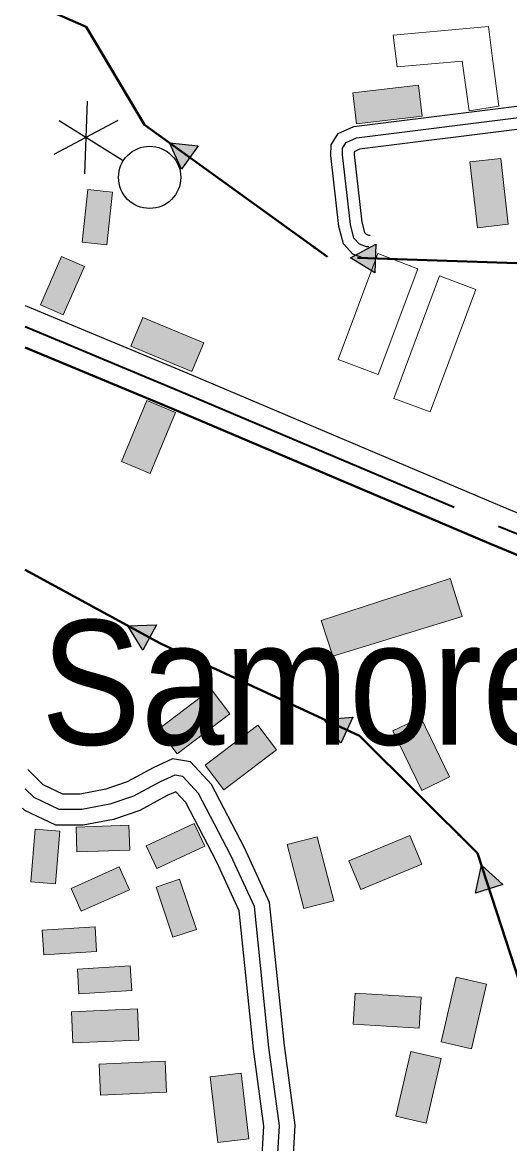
# Model space of a CAD drawing. Extents: x -64005 to -55000, y -89025 to -80000.
# Drawn here: x -64002 to -63689, y -83544 to -82824 of the extents above; entities that cross this region are included whole.
import ezdxf
from ezdxf.enums import TextEntityAlignment as Align

# ---------------------------------------------------------------- set-up
doc = ezdxf.new("R2010")
doc.units = 0
doc.header["$LTSCALE"] = 32
doc.linetypes.add('DOT_DASHED', pattern=[7.7, 5, -1.2, 0.3, -1.2])
doc.linetypes.add('LONG_DASHED', pattern=[7.5, 6, -1.5])
for name, color, linetype, lineweight in [('18', 7, 'Continuous', 25), ('21', 7, 'Continuous', 25), ('39', 7, 'LONG_DASHED', 25), ('5', 7, 'Continuous', 40), ('6', 7, 'Continuous', 25), ('7', 7, 'Continuous', 13)]:
    doc.layers.add(name, color=color, linetype=linetype, lineweight=lineweight)
doc.layers.add('45', color=7, linetype='Continuous')

msp = doc.modelspace()

# ---------------------------------------------------------------- hatches: boundary and pattern name
at = {"layer": '18'}
for points in [[(-63899.56, -82917.76), (-63907.13, -82900.88), (-63888.72, -82902.76)], [(-63775.17, -82984.52), (-63790.88, -82974.75), (-63774.56, -82966.03)], [(-63924.28, -83227.02), (-63933.95, -83211.25), (-63915.46, -83210.76)], [(-63797.05, -83286.75), (-63807.67, -83271.6), (-63789.25, -83269.97)], [(-63710.49, -83383.26), (-63706.64, -83365.17), (-63692.89, -83377.55)]]:
    msp.add_hatch(color=256, dxfattribs=at).paths.add_polyline_path(points)
at = {"layer": '7'}
for points in [[(-63747.08, -82863.85), (-63789.29, -82868.81), (-63786.96, -82888.67), (-63744.75, -82883.71)], [(-63714, -82913.2), (-63709.27, -82955.43), (-63689.4, -82953.21), (-63694.12, -82910.97)], [(-63959.72, -82930.98), (-63963.31, -82964.79), (-63947.4, -82966.48), (-63943.81, -82932.67)], [(-63976.57, -82973.93), (-63990.16, -83005.1), (-63975.49, -83011.49), (-63961.9, -82980.32)], [(-63932.08, -83031.57), (-63892.84, -83047.9), (-63885.16, -83029.43), (-63924.4, -83013.1)], [(-63921.71, -83066.58), (-63938.03, -83105.82), (-63919.57, -83113.5), (-63903.25, -83074.26)], [(-63802.28, -83230.88), (-63809.67, -83207.96), (-63726.73, -83180.86), (-63718.96, -83205.29)], [(-63880.41, -83251.98), (-63914.26, -83277.67), (-63902.17, -83293.6), (-63868.32, -83267.91)], [(-63727.09, -83308.41), (-63745.67, -83270.19), (-63763.65, -83278.93), (-63745.07, -83317.15)], [(-63850.51, -83275.09), (-63884.35, -83300.8), (-63872.25, -83316.73), (-63838.41, -83291.02)], [(-63933.33, -83339.52), (-63967.31, -83340.67), (-63966.77, -83356.66), (-63932.79, -83355.51)], [(-63891.29, -83338.46), (-63922.12, -83352.8), (-63915.37, -83367.3), (-63884.54, -83352.96)], [(-63993.62, -83342), (-63996.38, -83375.89), (-63980.44, -83377.18), (-63977.68, -83343.29)], [(-63752.65, -83346.1), (-63791.91, -83362.37), (-63784.25, -83380.84), (-63744.99, -83364.57)], [(-63831.59, -83351.99), (-63820.79, -83393.09), (-63801.45, -83388.01), (-63812.25, -83346.91)], [(-63939.47, -83366.35), (-63970.51, -83380.22), (-63963.99, -83394.83), (-63932.95, -83380.96)], [(-63889.94, -83406.47), (-63900.7, -83374.22), (-63915.88, -83379.29), (-63905.12, -83411.54)], [(-63955.05, -83404.79), (-63988.99, -83406.92), (-63987.99, -83422.89), (-63954.05, -83420.76)], [(-63932.49, -83429.8), (-63966.43, -83431.93), (-63965.43, -83447.9), (-63931.49, -83445.77)], [(-63722.87, -83437.25), (-63732.45, -83478.66), (-63712.97, -83483.17), (-63703.39, -83441.76)], [(-63789.07, -83467.36), (-63746.65, -83469.99), (-63745.41, -83450.02), (-63787.83, -83447.39)], [(-63969.3, -83479.47), (-63926.84, -83477.59), (-63927.72, -83457.61), (-63970.18, -83459.49)], [(-63752.09, -83485.01), (-63761.68, -83526.42), (-63742.19, -83530.93), (-63732.6, -83489.52)], [(-63951.6, -83513.05), (-63909.14, -83511.17), (-63910.02, -83491.19), (-63952.48, -83493.07)], [(-63856.17, -83541.14), (-63861.21, -83498.94), (-63881.07, -83501.3), (-63876.03, -83543.5)]]:
    msp.add_hatch(color=256, dxfattribs=at).paths.add_polyline_path(points)

# ---------------------------------------------------------------- linework, layer by layer
at = {"layer": '18'}
for p, q in [((-63960.19, -82874.11), (-63961.8, -82920.85)), ((-63940.36, -82886.5), (-63981.63, -82908.48)), ((-63936.94, -82912.5), (-63978.17, -82886.76)), ((-63834.18, -82953.59), (-63894.14, -82910.26)), ((-63700.92, -82977.69), (-63774.86, -82975.27)), ((-63977.9, -83187.4), (-64000, -83175.41)), ((-63678.84, -83450.77), (-63701.69, -83380.41))]:
    msp.add_line(p, q, dxfattribs=at)
at = {"layer": '18', "linetype": 'DOT_DASHED', "lineweight": 40}
for points in [[(-62522.87, -83409.8), (-62559.9, -83399.97), (-62597.24, -83390.07), (-62696.07, -83367.08), (-63202.59, -83150.76), (-63311.2, -83102.93), (-63406.82, -83067.7), (-63454.24, -83054.18), (-63555.94, -83022.28), (-63626.47, -82980.12), (-63805.56, -82974.27), (-63923.23, -82889.24), (-63960.83, -82826.23), (-64000, -82809.24)], [(-63678.84, -83450.77), (-63709.13, -83357.5), (-63785, -83282.15), (-63912.99, -83222.62), (-64000, -83175.41)]]:
    msp.add_lwpolyline(points, dxfattribs=at)
at = {"layer": '18'}
for points in [[(-63938.67, -82863.37), (-63960.83, -82826.23), (-63989.03, -82814)], [(-63853.01, -83250.52), (-63912.99, -83222.62), (-63919.87, -83218.89)], [(-63738.88, -83327.95), (-63785, -83282.15), (-63793.15, -83278.36)]]:
    msp.add_lwpolyline(points, dxfattribs=at)
for points in [[(-63899.56, -82917.76), (-63907.13, -82900.88), (-63888.72, -82902.76)], [(-63775.17, -82984.52), (-63790.88, -82974.75), (-63774.56, -82966.03)], [(-63924.28, -83227.02), (-63933.95, -83211.25), (-63915.46, -83210.76)], [(-63797.05, -83286.75), (-63807.67, -83271.6), (-63789.25, -83269.97)], [(-63710.49, -83383.26), (-63706.64, -83365.17), (-63692.89, -83377.55)]]:
    msp.add_lwpolyline(points, close=True, dxfattribs=at)
for centre, radius in [((-63925.86, -82884.84), 0.5), ((-63919.98, -82923.09), 20), ((-63813.91, -82968.23), 0.5), ((-63955.93, -83199.33), 0.5), ((-63830.34, -83261.06), 0.5), ((-63721.15, -83345.57), 0.5)]:
    msp.add_circle(centre, radius, dxfattribs=at)
at = {"layer": '21'}
for points in [[(-63780.66, -82975.22), (-63781.93, -82975.24), (-63789.41, -82972.4), (-63795.36, -82965.79), (-63798.32, -82954.76), (-63803.53, -82908.97), (-63803.33, -82902.15), (-63798.86, -82894.79), (-63788.76, -82890.31), (-63480.99, -82851.94)], [(-63479.16, -82866.83), (-63785, -82905.05), (-63788.45, -82906.58), (-63788.51, -82908.35), (-63783.54, -82951.96), (-63781.8, -82958.43), (-63780.69, -82959.66), (-63779.27, -82960.2), (-63778.27, -82960.19)]]:
    msp.add_lwpolyline(points, dxfattribs=at)
at = {"layer": '39', "linetype": 'DOT_DASHED'}
msp.add_lwpolyline([(-63779.01, -82967.7), (-63780.6, -82967.72), (-63785.05, -82966.03), (-63788.58, -82962.11), (-63790.93, -82953.36), (-63796.02, -82908.66), (-63795.89, -82904.35), (-63793.67, -82900.69), (-63786.88, -82897.68), (-63470.17, -82858.01)], dxfattribs=at)
at = {"layer": '39', "lineweight": 35}
msp.add_lwpolyline([(-64000, -83019.01), (-63900.91, -83060.22), (-63695.57, -83147.27), (-63513.18, -83222.71)], dxfattribs=at)
at = {"layer": '39', "linetype": 'Continuous'}
msp.add_lwpolyline([(-63848.98, -83794.2), (-63862.85, -83758.11), (-63867.98, -83730.79), (-63867.12, -83694.92), (-63861.16, -83633.43), (-63847.5, -83592.45), (-63838.11, -83560.84), (-63836.41, -83532.66), (-63843.23, -83482.28), (-63852.62, -83391.76), (-63867.99, -83358.47), (-63888.47, -83319.19), (-63898.71, -83308.09), (-63903.83, -83307.23), (-63913.22, -83311.51), (-63930.29, -83320.9), (-63945.65, -83326.03), (-63963.59, -83329.44), (-63978.1, -83329.45), (-63994.31, -83321.77), (-64000, -83316.07)], dxfattribs=at)
at = {"layer": '5', "lineweight": 25}
msp.add_lwpolyline([(-64000, -83005.47), (-63896.07, -83048.7), (-63690.73, -83135.73), (-63518.56, -83206.95)], dxfattribs=at)
at = {"layer": '5'}
msp.add_lwpolyline([(-64000, -83032.54), (-63905.75, -83071.74), (-63700.4, -83158.8), (-63505.41, -83239.45)], dxfattribs=at)
at = {"layer": '6'}
for points in [[(-63843.38, -83780.9), (-63853.18, -83755.38), (-63857.95, -83729.98), (-63857.13, -83695.52), (-63851.32, -83635.52), (-63837.97, -83595.45), (-63828.2, -83562.59), (-63826.37, -83532.29), (-63833.3, -83481.09), (-63842.85, -83389.08), (-63859.02, -83354.06), (-63880.22, -83313.39), (-63893.68, -83298.8), (-63905.19, -83296.86), (-63917.71, -83302.56), (-63934.32, -83311.7), (-63948.18, -83316.34), (-63964.54, -83319.44), (-63975.86, -83319.45), (-63988.46, -83313.48), (-63998.23, -83303.68)], [(-63861.77, -83788.81), (-63872.52, -83760.84), (-63878.01, -83731.6), (-63877.11, -83694.32), (-63871, -83631.34), (-63857.03, -83589.45), (-63848.02, -83559.09), (-63846.45, -83533.03), (-63853.16, -83483.47), (-63862.39, -83394.44), (-63876.96, -83362.88), (-63896.72, -83324.99), (-63903.22, -83317.94), (-63908.73, -83320.46), (-63926.26, -83330.1), (-63943.12, -83335.72), (-63962.64, -83339.44), (-63980.34, -83339.45), (-64000.16, -83330.06), (-64001.77, -83328.46)]]:
    msp.add_lwpolyline(points, dxfattribs=at)
at = {"layer": '7'}
for points in [[(-63699.6, -82846.63), (-63695.46, -82877.32), (-63714.59, -82880.35), (-63718.97, -82848.32), (-63760.88, -82852.13), (-63763.37, -82831.72), (-63702.09, -82826.21)], [(-63747.08, -82863.85), (-63789.29, -82868.81), (-63786.96, -82888.67), (-63744.75, -82883.71)], [(-63714, -82913.2), (-63709.27, -82955.43), (-63689.4, -82953.21), (-63694.12, -82910.97)], [(-63959.72, -82930.98), (-63963.31, -82964.79), (-63947.4, -82966.48), (-63943.81, -82932.67)], [(-63747.45, -82981.79), (-63772.95, -83049.87), (-63798.78, -83040.19), (-63773.28, -82972.11)], [(-63976.57, -82973.93), (-63990.16, -83005.1), (-63975.49, -83011.49), (-63961.9, -82980.32)], [(-63710.17, -82995.06), (-63739.57, -83073.83), (-63762.93, -83065.17), (-63733.54, -82986.41)], [(-63932.08, -83031.57), (-63892.84, -83047.9), (-63885.16, -83029.43), (-63924.4, -83013.1)], [(-63921.71, -83066.58), (-63938.03, -83105.82), (-63919.57, -83113.5), (-63903.25, -83074.26)], [(-63802.28, -83230.88), (-63809.67, -83207.96), (-63726.73, -83180.86), (-63718.96, -83205.29)], [(-63880.41, -83251.98), (-63914.26, -83277.67), (-63902.17, -83293.6), (-63868.32, -83267.91)], [(-63727.09, -83308.41), (-63745.67, -83270.19), (-63763.65, -83278.93), (-63745.07, -83317.15)], [(-63850.51, -83275.09), (-63884.35, -83300.8), (-63872.25, -83316.73), (-63838.41, -83291.02)], [(-63933.33, -83339.52), (-63967.31, -83340.67), (-63966.77, -83356.66), (-63932.79, -83355.51)], [(-63891.29, -83338.46), (-63922.12, -83352.8), (-63915.37, -83367.3), (-63884.54, -83352.96)], [(-63993.62, -83342), (-63996.38, -83375.89), (-63980.44, -83377.18), (-63977.68, -83343.29)], [(-63752.65, -83346.1), (-63791.91, -83362.37), (-63784.25, -83380.84), (-63744.99, -83364.57)], [(-63831.59, -83351.99), (-63820.79, -83393.09), (-63801.45, -83388.01), (-63812.25, -83346.91)], [(-63939.47, -83366.35), (-63970.51, -83380.22), (-63963.99, -83394.83), (-63932.95, -83380.96)], [(-63889.94, -83406.47), (-63900.7, -83374.22), (-63915.88, -83379.29), (-63905.12, -83411.54)], [(-63955.05, -83404.79), (-63988.99, -83406.92), (-63987.99, -83422.89), (-63954.05, -83420.76)], [(-63932.49, -83429.8), (-63966.43, -83431.93), (-63965.43, -83447.9), (-63931.49, -83445.77)], [(-63722.87, -83437.25), (-63732.45, -83478.66), (-63712.97, -83483.17), (-63703.39, -83441.76)], [(-63789.07, -83467.36), (-63746.65, -83469.99), (-63745.41, -83450.02), (-63787.83, -83447.39)], [(-63969.3, -83479.47), (-63926.84, -83477.59), (-63927.72, -83457.61), (-63970.18, -83459.49)], [(-63752.09, -83485.01), (-63761.68, -83526.42), (-63742.19, -83530.93), (-63732.6, -83489.52)], [(-63951.6, -83513.05), (-63909.14, -83511.17), (-63910.02, -83491.19), (-63952.48, -83493.07)], [(-63856.17, -83541.14), (-63861.21, -83498.94), (-63881.07, -83501.3), (-63876.03, -83543.5)]]:
    msp.add_lwpolyline(points, close=True, dxfattribs=at)

# ---------------------------------------------------------------- texts
at = {"layer": '45', "width": 0.9}
msp.add_text('Samorena', height=80, rotation=0.008, dxfattribs=at).set_placement((-63767.64, -83287.69), align=Align.CENTER)

doc.saveas('drawing.dxf')
